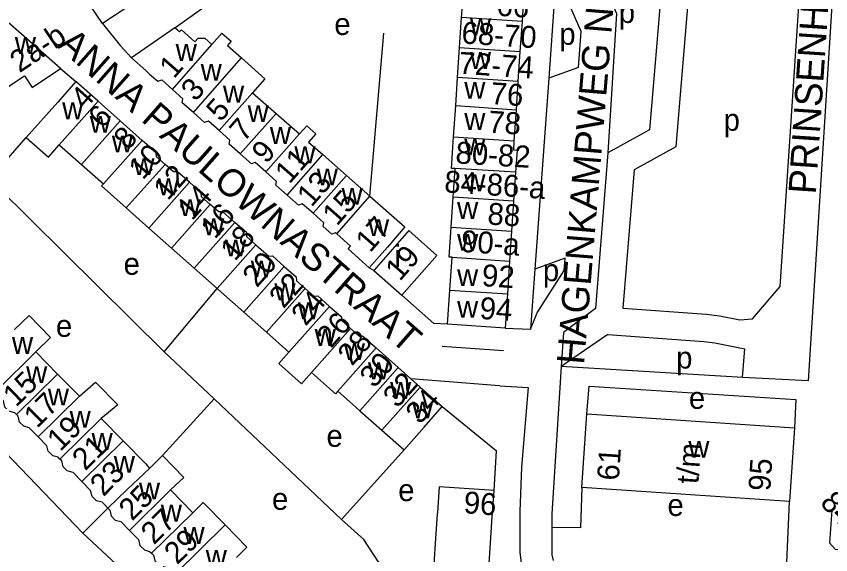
# Model space of a CAD drawing. Extents: x 159261 to 160849, y 382514 to 384534.
# Drawn here: x 160475.7 to 160624.3, y 382771.1 to 382869.3 of the extents above; entities that cross this region are included whole.
import ezdxf

# ---------------------------------------------------------------- set-up
doc = ezdxf.new("R2010")
doc.units = 0
for name, color, linetype in [('BLT_Basislijn', 7, 'Continuous'), ('BLT_Bebouwing', 7, 'Continuous'), ('BLT_Centroide', 7, 'Continuous'), ('BLT_Huisnummer', 7, 'Continuous'), ('BLT_Huisnummer_ tussenligend', 7, 'Continuous'), ('BLT_Huisnummer_reeks', 7, 'Continuous'), ('BLT_Onderverdeling_panden', 7, 'Continuous'), ('BLT_Straatnaam', 7, 'Continuous')]:
    doc.layers.add(name, color=color, linetype=linetype)

msp = doc.modelspace()

# ---------------------------------------------------------------- linework, layer by layer
at = {"layer": 'BLT_Basislijn'}
for p, q in [((160574.25, 382877.09), (160572.87, 382858.05)), ((160540.24, 382836.52), (160542.75, 382866.25)), ((160483.78, 382859.83), (160486.55, 382857.42)), ((160578.32, 382860.01), (160572.87, 382858.05)), ((160572.87, 382858.05), (160570.35, 382823.23)), ((160502.65, 382808.14), (160470.8, 382839.62)), ((160575.87, 382825.21), (160570.35, 382823.23)), ((160540.94, 382822.99), (160540.12, 382823.48)), ((160570.35, 382823.23), (160569.56, 382812.27)), ((160443.52, 382821.06), (160487.84, 382775.04)), ((160502.65, 382808.14), (160512.36, 382819.66)), ((160564.9, 382812.46), (160569.56, 382812.27)), ((160564.62, 382808.33), (160553.39, 382809.09)), ((160502.65, 382808.14), (160511.83, 382799.54)), ((160608.25, 382803.42), (160575.15, 382805.42)), ((160511.83, 382799.54), (160502.4, 382789.2)), ((160535.06, 382777.54), (160511.83, 382799.54)), ((160553.43, 382798.14), (160563.36, 382790.05)), ((160546.46, 382790.26), (160535.06, 382777.54)), ((160562.89, 382782.84), (160563.36, 382790.05)), ((160616.3, 382769.71), (160616.83, 382780.84)), ((160487.84, 382775.04), (160492.41, 382779.59)), ((160492.41, 382779.59), (160491.77, 382780.27))]:
    msp.add_line(p, q, dxfattribs=at)
for points in [[(160504.63, 382867.25), (160509.92, 382871.01), (160530.74, 382881.29), (160542.33, 382889.04), (160544.4, 382890.43), (160543.22, 382871.46)], [(160607.46, 382888.81), (160605.65, 382888.81), (160598.6, 382876.29), (160596.05, 382845.53), (160588.44, 382841.32), (160586.42, 382816.09)], [(160631.42, 382885.08), (160625.36, 382883.88), (160620.22, 382802.82), (160608.25, 382803.42)], [(160581.16, 382879.15), (160585.21, 382869.88), (160583.67, 382844.4)], [(160581.21, 382879.88), (160588.64, 382879.47), (160593.5, 382875.33), (160591.29, 382848.61), (160583.67, 382844.4)], [(160578.32, 382860.01), (160578.79, 382866.56), (160574.25, 382877.09)], [(160610.05, 382814.12), (160615.11, 382820.05), (160618.65, 382873.13)], [(160491.44, 382868), (160494.64, 382864.04), (160496.73, 382861.75)], [(160470.8, 382839.62), (160477.51, 382847.24)], [(160583.67, 382844.4), (160581.4, 382816.01), (160575.55, 382811.68), (160575.15, 382805.42)], [(160569.56, 382812.27), (160570.75, 382815.23), (160575.71, 382822.97), (160575.87, 382825.21)], [(160554.42, 382813.17), (160551.91, 382813.3), (160546.08, 382818.47)], [(160586.42, 382816.09), (160601.69, 382815), (160604.01, 382814.7), (160607.77, 382813.95), (160610.05, 382814.12)], [(160583.68, 382811.27), (160575.15, 382805.42)], [(160583.68, 382811.27), (160601.19, 382810.03), (160603.19, 382809.76), (160608.64, 382808.67)], [(160608.25, 382803.42), (160608.64, 382808.67)], [(160575.15, 382805.42), (160573.44, 382778.57), (160573.44, 382776.1)], [(160563.96, 382801.92), (160563.1, 382801.98), (160553.92, 382802.7), (160547.71, 382803.2)], [(160563.96, 382801.92), (160569.11, 382801.6), (160567.92, 382787.11), (160567.59, 382779.01), (160567.59, 382771.56), (160568.4, 382765.08), (160570.51, 382758.59), (160574.07, 382752.6), (160577.96, 382745.95), (160579.65, 382743.59)], [(160579.84, 382796.79), (160580.22, 382801.86), (160617.96, 382799.43), (160617.73, 382794.24)], [(160578.94, 382783.38), (160578.64, 382776), (160573.44, 382776.1)], [(160551, 382755.68), (160539.11, 382773.86), (160535.06, 382777.54)], [(160526.01, 382736.53), (160522.33, 382740.64), (160500, 382763.72), (160487.84, 382775.04)], [(160573.44, 382776.1), (160573.44, 382771.11), (160573.69, 382770.06)]]:
    msp.add_lwpolyline(points, dxfattribs=at)
at = {"layer": 'BLT_Bebouwing'}
for p, q in [((160491.44, 382868), (160485.77, 382876.42)), ((160556.97, 382869.1), (160557.35, 382874.61)), ((160568.36, 382873.88), (160567.99, 382868.37)), ((160495.66, 382870.85), (160491.44, 382868)), ((160556.61, 382863.65), (160556.97, 382869.1)), ((160567.99, 382868.37), (160567.62, 382862.92)), ((160483.78, 382859.83), (160477.58, 382865.25)), ((160556.24, 382858.2), (160556.61, 382863.65)), ((160567.62, 382862.92), (160567.25, 382857.47)), ((160555.89, 382853.04), (160556.24, 382858.2)), ((160490.61, 382853.83), (160486.55, 382857.42)), ((160567.25, 382857.47), (160566.9, 382852.3)), ((160518.81, 382855.4), (160523.09, 382851.62)), ((160494.65, 382850.25), (160490.61, 382853.83)), ((160555.51, 382847.35), (160555.89, 382853.04)), ((160566.9, 382852.3), (160566.52, 382846.62)), ((160523.09, 382851.62), (160527.36, 382847.87)), ((160498.65, 382846.71), (160494.65, 382850.25)), ((160555.12, 382841.6), (160555.51, 382847.35)), ((160566.52, 382846.62), (160566.41, 382844.98)), ((160483.54, 382845.91), (160487.58, 382842.33)), ((160566.41, 382844.98), (160567.09, 382844.93)), ((160567.09, 382844.93), (160566.82, 382840.89)), ((160531.64, 382844.1), (160535.94, 382840.31)), ((160487.58, 382842.33), (160491.58, 382838.79)), ((160555.77, 382841.56), (160555.12, 382841.6)), ((160555.41, 382836.34), (160555.77, 382841.56)), ((160535.94, 382840.31), (160540.24, 382836.52)), ((160566.82, 382840.89), (160566.46, 382835.61)), ((160555.05, 382830.87), (160555.41, 382836.34)), ((160566.46, 382835.61), (160566.09, 382830.14)), ((160495.76, 382834.38), (160499.9, 382830.71)), ((160499.9, 382830.71), (160504.03, 382827.05)), ((160554.68, 382825.41), (160555.05, 382830.87)), ((160566.09, 382830.14), (160565.73, 382824.68)), ((160504.03, 382827.05), (160508.16, 382823.38)), ((160555.24, 382825.37), (160554.68, 382825.41)), ((160554.84, 382819.38), (160555.24, 382825.37)), ((160565.73, 382824.68), (160565.32, 382818.68)), ((160508.16, 382823.38), (160512.36, 382819.66)), ((160540.94, 382822.99), (160546.08, 382818.47)), ((160554.42, 382813.17), (160554.84, 382819.38)), ((160565.32, 382818.68), (160564.9, 382812.46)), ((160521.33, 382811.7), (160517.21, 382815.35)), ((160564.9, 382812.46), (160554.42, 382813.17)), ((160525.45, 382808.04), (160521.33, 382811.7)), ((160541.35, 382808.83), (160545.37, 382805.27)), ((160479.26, 382808.11), (160483.21, 382804.08)), ((160545.37, 382805.27), (160547.71, 382803.2)), ((160483.21, 382804.08), (160487.2, 382800.02)), ((160547.71, 382803.2), (160549.4, 382801.7)), ((160549.4, 382801.7), (160553.43, 382798.14)), ((160538.4, 382797.39), (160542.43, 382793.82)), ((160491.19, 382795.96), (160495.19, 382791.88)), ((160578.94, 382783.38), (160579.84, 382796.79)), ((160579.84, 382796.79), (160617.73, 382794.24)), ((160617.73, 382794.24), (160616.83, 382780.84)), ((160542.43, 382793.82), (160546.46, 382790.26)), ((160500, 382786.84), (160502.4, 382789.2)), ((160503.83, 382782.94), (160507.88, 382778.77)), ((160562.54, 382778.03), (160562.89, 382782.84)), ((160616.83, 382780.84), (160578.94, 382783.38)), ((160562.23, 382773.31), (160562.54, 382778.03)), ((160552.22, 382774.07), (160551.91, 382769.35)), ((160561.91, 382768.59), (160562.23, 382773.31))]:
    msp.add_line(p, q, dxfattribs=at)
for points in [[(160477.58, 382865.25), (160474.2, 382868.22), (160472.77, 382868.49)], [(160504.63, 382867.25), (160496.73, 382861.75)], [(160505.82, 382866.84), (160505.5, 382866.48), (160504.63, 382867.25)], [(160505.82, 382866.84), (160508.28, 382864.67), (160508.88, 382865.35), (160510.09, 382865.34), (160511.38, 382864.2)], [(160511.38, 382864.2), (160513.22, 382866.28), (160514.92, 382864.79), (160514.22, 382864), (160516.79, 382861.74)], [(160496.73, 382861.75), (160499.3, 382859.45)], [(160516.79, 382861.74), (160521.07, 382857.96), (160518.81, 382855.4)], [(160474.16, 382856.45), (160477.17, 382858.48), (160478.61, 382856.35), (160483.78, 382859.83)], [(160499.3, 382859.45), (160500, 382858.81), (160501.51, 382857.48), (160502.23, 382857.72), (160504.17, 382856.01)], [(160486.55, 382857.42), (160483.24, 382853.68), (160477.51, 382847.24)], [(160508, 382851.77), (160505.96, 382853.56), (160506.11, 382854.3), (160504.17, 382856.01)], [(160512.72, 382848.49), (160510.75, 382850.22), (160510.04, 382849.97), (160508, 382851.77)], [(160527.36, 382847.87), (160528.69, 382849.38), (160530.36, 382847.91), (160529.03, 382846.4), (160531.64, 382844.1)], [(160516.57, 382844.22), (160514.53, 382846.02), (160514.68, 382846.76), (160512.72, 382848.49)], [(160477.51, 382847.24), (160481.55, 382843.66), (160483.54, 382845.91)], [(160502.85, 382842.32), (160501.27, 382843.72), (160501.23, 382844.43), (160500, 382845.52), (160498.65, 382846.71)], [(160521.26, 382840.94), (160519.31, 382842.65), (160518.62, 382842.42), (160516.57, 382844.22)], [(160507.29, 382839.07), (160505.12, 382840.99), (160504.4, 382840.95), (160502.85, 382842.32)], [(160525.12, 382836.7), (160523.06, 382838.51), (160523.21, 382839.22), (160521.26, 382840.94)], [(160491.58, 382838.79), (160491.23, 382838.39), (160495.76, 382834.38)], [(160511.08, 382835.03), (160509.51, 382836.42), (160509.46, 382837.15), (160507.29, 382839.07)], [(160529.86, 382833.4), (160527.89, 382835.13), (160527.17, 382834.89), (160525.12, 382836.7)], [(160540.24, 382836.52), (160546.6, 382830.92), (160543.43, 382827.23), (160540.12, 382823.48)], [(160515.56, 382831.75), (160513.39, 382833.68), (160512.65, 382833.64), (160511.08, 382835.03)], [(160534.18, 382829.64), (160533.95, 382829.84), (160533.26, 382829.6), (160531.69, 382830.99), (160531.82, 382831.67), (160529.86, 382833.4)], [(160519.43, 382827.65), (160517.79, 382829.1), (160517.74, 382829.83), (160515.56, 382831.75)], [(160540.12, 382823.48), (160536.24, 382826.9), (160536.69, 382827.42), (160534.18, 382829.64)], [(160546.08, 382818.47), (160552.47, 382825.72), (160547.34, 382830.24), (160540.94, 382822.99)], [(160519.43, 382827.65), (160521.75, 382825.59), (160522.43, 382825.64), (160524.6, 382823.72)], [(160524.6, 382823.72), (160526.77, 382821.8), (160526.82, 382821.1), (160528.4, 382819.7)], [(160512.36, 382819.66), (160513.01, 382819.08), (160517.21, 382815.35)], [(160528.4, 382819.7), (160529.98, 382818.3), (160530.7, 382818.34), (160532.87, 382816.42)], [(160532.87, 382816.42), (160535.04, 382814.5), (160535.08, 382813.83), (160536.69, 382812.41)], [(160475.32, 382812.12), (160478.01, 382814.77), (160481.95, 382810.76), (160479.26, 382808.11)], [(160536.69, 382812.41), (160538.29, 382810.99), (160538.86, 382811.03), (160541.35, 382808.83)], [(160529.58, 382804.38), (160527.73, 382802.31), (160523.61, 382805.97), (160525.45, 382808.04)], [(160534.38, 382800.95), (160533.96, 382800.48), (160529.58, 382804.38)], [(160487.2, 382800.02), (160490.12, 382802.59), (160494.21, 382798.47), (160491.19, 382795.96)], [(160475.72, 382796.71), (160475.42, 382797.02), (160474.34, 382797.32), (160473.62, 382798.05), (160473.33, 382799.18), (160471.77, 382800.76)], [(160538.4, 382797.39), (160537.08, 382798.56), (160534.38, 382800.95)], [(160546.46, 382790.26), (160550.12, 382794.4), (160553.43, 382798.14)], [(160479.65, 382792.62), (160478.03, 382794.28), (160477.05, 382794.55), (160476.3, 382795.31), (160476.02, 382796.41), (160475.72, 382796.71)], [(160483.65, 382788.56), (160483.31, 382788.9), (160482.34, 382789.17), (160481.53, 382790), (160481.28, 382790.96), (160479.65, 382792.62)], [(160495.19, 382791.88), (160499.32, 382787.68), (160500, 382786.84)], [(160487.66, 382784.48), (160486.05, 382786.12), (160484.99, 382786.41), (160484.25, 382787.17), (160483.98, 382788.22), (160483.65, 382788.56)], [(160503.83, 382782.94), (160506.27, 382785.23), (160502.4, 382789.2)], [(160491.77, 382780.27), (160491.37, 382780.68), (160490.3, 382780.97), (160489.55, 382781.73), (160489.26, 382782.85), (160487.66, 382784.48)], [(160562.89, 382782.84), (160552.85, 382783.52), (160552.54, 382778.79)], [(160507.88, 382778.77), (160509.79, 382780.65), (160513.82, 382776.55)], [(160492.41, 382779.59), (160492.73, 382779.27), (160493, 382778.21), (160493.76, 382777.43), (160494.76, 382777.16), (160496.37, 382775.51)], [(160624.51, 382779.24), (160624.14, 382773.26), (160625.16, 382772.11), (160631.15, 382771.74)], [(160552.54, 382778.79), (160552.52, 382778.53), (160552.22, 382774.07)], [(160513.82, 382776.55), (160517.79, 382772.51), (160515.85, 382770.6)], [(160496.37, 382775.51), (160497.99, 382773.86), (160498.26, 382772.8), (160499.06, 382771.99), (160500, 382771.73), (160500.36, 382771.39)], [(160500.36, 382771.39), (160500.71, 382771.04), (160500.98, 382769.99), (160501.72, 382769.23), (160502.8, 382768.93), (160504.39, 382767.29)]]:
    msp.add_lwpolyline(points, dxfattribs=at)
at = {"layer": 'BLT_Onderverdeling_panden'}
for p, q in [((160567.99, 382868.37), (160556.97, 382869.1)), ((160504.17, 382856.01), (160511.38, 382864.2)), ((160556.61, 382863.65), (160567.62, 382862.92)), ((160508, 382851.77), (160516.79, 382861.74)), ((160567.25, 382857.47), (160556.24, 382858.2)), ((160512.72, 382848.49), (160518.81, 382855.4)), ((160490.61, 382853.83), (160483.54, 382845.91)), ((160555.89, 382853.04), (160566.9, 382852.3)), ((160516.57, 382844.22), (160523.09, 382851.62)), ((160494.65, 382850.25), (160487.58, 382842.33)), ((160521.26, 382840.94), (160527.36, 382847.87)), ((160498.65, 382846.71), (160491.58, 382838.79)), ((160555.51, 382847.35), (160566.52, 382846.62)), ((160525.12, 382836.7), (160531.64, 382844.1)), ((160502.85, 382842.32), (160495.76, 382834.38)), ((160566.82, 382840.89), (160555.77, 382841.56)), ((160529.86, 382833.4), (160535.94, 382840.31)), ((160507.29, 382839.07), (160499.9, 382830.71)), ((160534.18, 382829.64), (160540.24, 382836.52)), ((160566.46, 382835.61), (160555.41, 382836.34)), ((160511.08, 382835.03), (160504.03, 382827.05)), ((160515.56, 382831.75), (160508.16, 382823.38)), ((160555.05, 382830.87), (160566.09, 382830.14)), ((160519.43, 382827.65), (160512.36, 382819.66)), ((160555.24, 382825.37), (160565.73, 382824.68)), ((160524.6, 382823.72), (160517.21, 382815.35)), ((160528.4, 382819.7), (160521.33, 382811.7)), ((160554.84, 382819.38), (160565.32, 382818.68)), ((160532.87, 382816.42), (160525.45, 382808.04)), ((160536.69, 382812.41), (160529.58, 382804.38)), ((160541.35, 382808.83), (160534.38, 382800.95)), ((160471.77, 382800.76), (160479.26, 382808.11)), ((160538.4, 382797.39), (160545.37, 382805.27)), ((160475.72, 382796.71), (160483.21, 382804.08)), ((160542.43, 382793.82), (160549.4, 382801.7)), ((160479.65, 382792.62), (160487.2, 382800.02)), ((160483.65, 382788.56), (160491.19, 382795.96)), ((160487.66, 382784.48), (160495.19, 382791.88)), ((160496.37, 382775.51), (160503.83, 382782.94)), ((160500.36, 382771.39), (160507.88, 382778.77)), ((160504.39, 382767.29), (160513.82, 382776.55))]:
    msp.add_line(p, q, dxfattribs=at)
msp.add_lwpolyline([(160500, 382786.84), (160495.98, 382783.09), (160492.41, 382779.59)], dxfattribs=at)

# ---------------------------------------------------------------- texts
at = {"layer": 'BLT_Centroide'}
for s, p in [('p', (160585.65, 382868.12)), ('e', (160533.73, 382865.93)), ('w', (160558.49, 382865.87)), ('p', (160574.8, 382864.13)), ('w', (160475.42, 382862.47)), ('w', (160504.78, 382861.19)), ('w', (160558.49, 382859.75)), ('w', (160509.34, 382857.59)), ('w', (160513.41, 382853.59)), ('w', (160557.45, 382854.29)), ('w', (160484.06, 382850.55)), ('w', (160517.91, 382850.05)), ('w', (160489.09, 382848.08)), ('w', (160557.45, 382848.62)), ('p', (160604.79, 382848.46)), ('w', (160521.97, 382846.05)), ('w', (160493.12, 382844.52)), ('w', (160557.45, 382843.96)), ('w', (160526.45, 382842.52)), ('w', (160497.05, 382840.36)), ('w', (160530.53, 382838.5)), ('w', (160557.45, 382837.42)), ('w', (160501.53, 382836.7)), ('w', (160535.05, 382834.95)), ('w', (160505.48, 382832.88)), ('w', (160556.14, 382832.37)), ('w', (160509.8, 382829.39)), ('w', (160539.88, 382829.25)), ('w', (160556.14, 382826.56)), ('w', (160513.8, 382825.52)), ('i', (160544.71, 382823.61)), ('e', (160495.27, 382822.19)), ('w', (160518.48, 382821.69)), ('p', (160571.8, 382821.02)), ('w', (160556.14, 382820.13)), ('w', (160522.8, 382817.53)), ('w', (160527.09, 382814.06)), ('w', (160556.14, 382814.33)), ('e', (160482.92, 382810.86)), ('w', (160530.14, 382809.19)), ('w', (160474.89, 382807.75)), ('w', (160535.47, 382806.61)), ('p', (160596.13, 382805.07)), ('w', (160539.88, 382803.11)), ('w', (160477.48, 382802.41)), ('w', (160481.44, 382798.34)), ('w', (160543.91, 382799.55)), ('e', (160598.45, 382797.73)), ('w', (160547.92, 382795.98)), ('w', (160485.42, 382794.28)), ('w', (160489.42, 382790.22)), ('e', (160532.3, 382790.8)), ('w', (160598.34, 382788.81)), ('w', (160493.48, 382786.06)), ('w', (160498.06, 382781.19)), ('e', (160545.39, 382780.9)), ('e', (160522.36, 382779.3)), ('e', (160594.54, 382778.18)), ('w', (160502.06, 382777.16)), ('w', (160506.2, 382773.09)), ('w', (160510.26, 382768.91))]:
    msp.add_text(s, height=4, dxfattribs=at).set_placement(p)
at = {"layer": 'BLT_Huisnummer'}
for s, rotation, p in [('66', 356.1988, (160563.26, 382869.46)), ('1', 48.6252, (160504.44, 382857.81)), ('4', 48.234, (160488.21, 382852.15)), ('76', 356.1921, (160562.17, 382853.33)), ('5', 48.6283, (160512.99, 382849.93)), ('78', 356.1925, (160561.73, 382848.14)), ('8', 48.2335, (160496.07, 382844.77)), ('9', 48.6299, (160521.3, 382842.27)), ('12', 48.5117, (160503.34, 382835.56)), ('13', 48.6203, (160529.56, 382834.38)), ('16', 48.5118, (160511.93, 382828.54)), ('88', 356.1957, (160561.6, 382831.37)), ('19', 48.6203, (160545.68, 382820.86)), ('20', 48.5068, (160519.6, 382819.7)), ('24', 48.5021, (160528.49, 382812.68)), ('94', 356.1337, (160560.16, 382814.15)), ('28', 48.5031, (160536.95, 382805.39)), ('15', 44.471, (160475.64, 382797.9)), ('34', 48.5035, (160549.37, 382794.73)), ('19', 44.4815, (160483.7, 382789.82)), ('23', 45.4911, (160491.59, 382781.58)), ('27', 44.2647, (160500.8, 382772.8))]:
    msp.add_text(s, height=4, rotation=rotation, dxfattribs=at).set_placement(p)
at = {"layer": 'BLT_Huisnummer_ tussenligend'}
for s, rotation, p in [('3', 48.6252, (160508.39, 382853.63)), ('6', 48.234, (160491.44, 382848.71)), ('7', 48.6283, (160517.23, 382846.28)), ('10', 48.2335, (160498.79, 382839.35)), ('11', 48.6299, (160525.54, 382838.61)), ('14', 48.5117, (160507.77, 382831.91)), ('15', 48.6203, (160534.21, 382830.94)), ('17', 48.6203, (160540.26, 382826.08)), ('18', 48.5118, (160515.57, 382824.5)), ('92', 356.2044, (160560.56, 382820.13)), ('22', 48.5068, (160524.46, 382815.87)), ('26', 48.5021, (160533.14, 382808.64)), ('30', 48.5031, (160540.99, 382801.34)), ('32', 48.5031, (160545.24, 382797.71)), ('17', 44.471, (160479.46, 382794.05)), ('21', 44.4815, (160488.27, 382786.3)), ('25', 45.4911, (160496.84, 382777.13)), ('29', 44.2647, (160505.05, 382769.17))]:
    msp.add_text(s, height=4, rotation=rotation, dxfattribs=at).set_placement(p)
at = {"layer": 'BLT_Huisnummer_reeks'}
for s, rotation, p in [('68-70', 356.1983, (160556.86, 382864.4)), ('2a-b', 33.9636, (160476.27, 382858.93)), ('72-74', 356.1977, (160556.35, 382858.88)), ('80-82', 356.5363, (160555.77, 382842.51)), ('84-86-a', 356.1975, (160553.72, 382837.24)), ('90-a', 356.1933, (160556.76, 382826.36)), ('t/m', 86.1547, (160600.17, 382783.95)), ('61', 86.1547, (160585.66, 382784.56)), ('95', 86.1547, (160613.29, 382782.64)), ('96', 355.6438, (160557.24, 382778.71)), ('84-a-b', 312.3364, (160622.24, 382780.47))]:
    msp.add_text(s, height=4, rotation=rotation, dxfattribs=at).set_placement(p)
at = {"layer": 'BLT_Straatnaam'}
for s, height, rotation, p in [('HAGENKAMPWEG NOORD', 4.9999, 85.2823, (160579.31, 382805.7)), ('PRINSENHOF', 5, 86.1803, (160621.61, 382836.79)), ('ANNA PAULOWNASTRAAT', 4.9999, 318.6269, (160482.96, 382863.84))]:
    msp.add_text(s, height=height, rotation=rotation, dxfattribs=at).set_placement(p)

doc.saveas('drawing.dxf')
